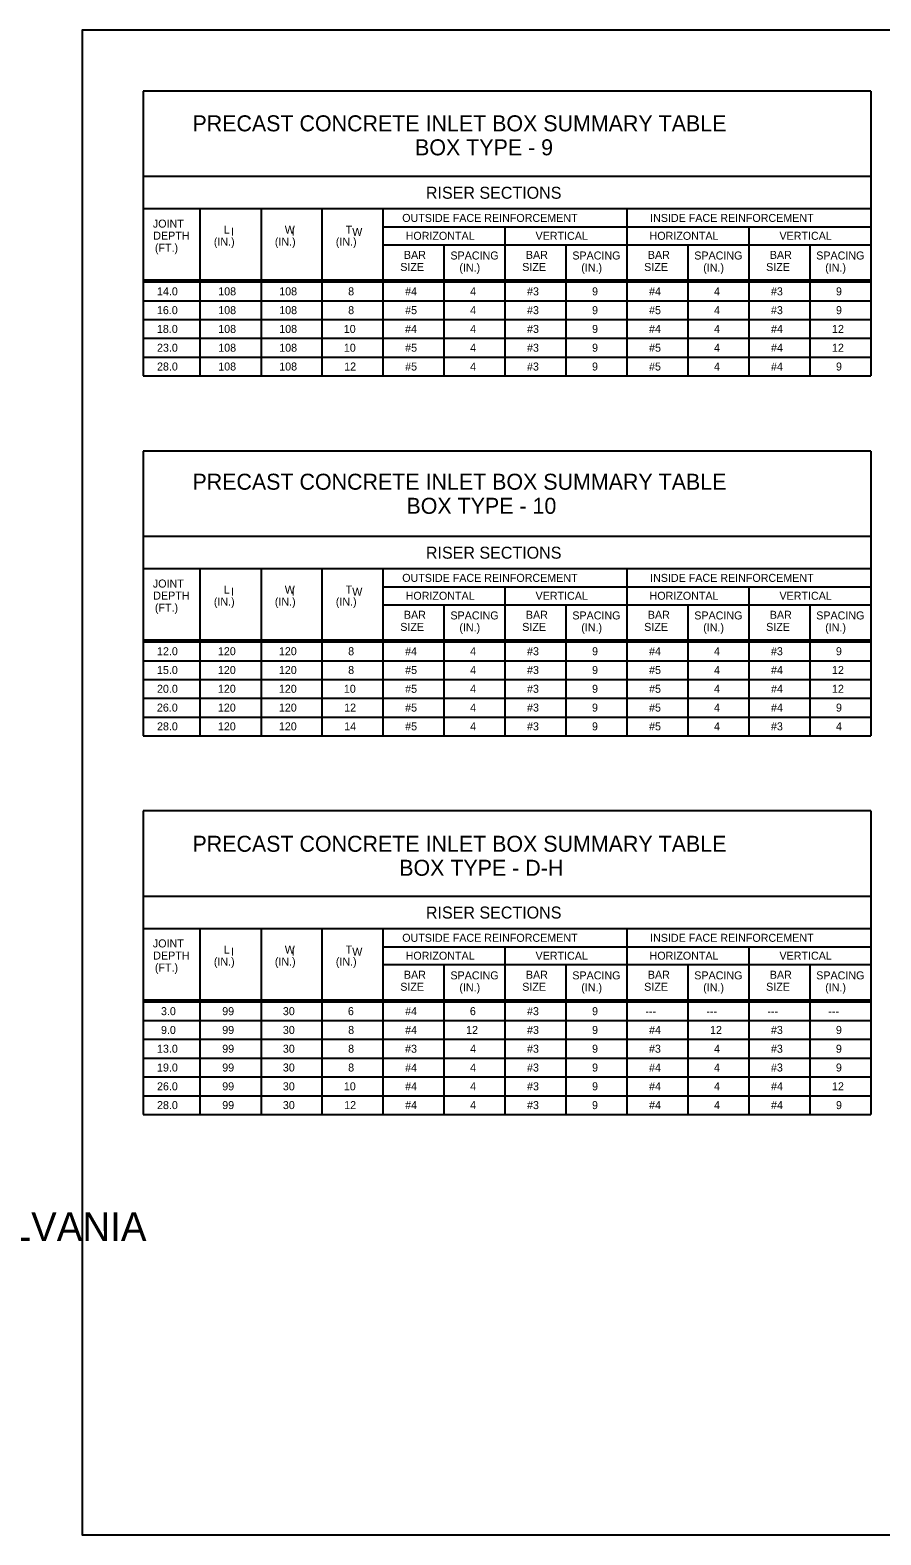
# Model space of a CAD drawing. Extents: x -6420 to 49575, y -4552 to 11624.
# Drawn here: x -838 to 208, y -20 to 1831 of the extents above; entities that cross this region are included whole.
import ezdxf

# ---------------------------------------------------------------- set-up
doc = ezdxf.new("R2010")
doc.units = 0
doc.layers.add('1', color=7, linetype='Continuous')

msp = doc.modelspace()

# ---------------------------------------------------------------- linework, layer by layer
at = {"layer": '1'}
for p, q in [((-699, 1755.6), (-699, 1405.4)), ((196, 1755.6), (-699, 1755.6)), ((196, 1755.6), (196, 1405.4)), ((196, 1650.6), (-699, 1650.6)), ((196, 1610.6), (-699, 1610.6)), ((-629, 1405.4), (-629, 1610.6)), ((-554, 1610.6), (-554, 1405.4)), ((-479, 1610.6), (-479, 1405.4)), ((-404, 1610.6), (-404, 1405.4)), ((-104, 1610.6), (-104, 1405.4)), ((-404, 1588.6), (-104, 1588.6)), ((-254, 1588.6), (-254, 1405.4)), ((-104, 1588.6), (196, 1588.6)), ((46, 1588.6), (46, 1405.4)), ((-404, 1566.6), (-104, 1566.6)), ((-329, 1566.6), (-329, 1405.4)), ((-179, 1566.6), (-179, 1405.4)), ((-104, 1566.6), (196, 1566.6)), ((-29, 1566.6), (-29, 1405.4)), ((121, 1566.6), (121, 1405.4)), ((-699, 1523.4), (196, 1523.4)), ((-699, 1520.9), (196, 1520.9)), ((-699, 1497.8), (196, 1497.8)), ((-699, 1474.7), (196, 1474.7)), ((-699, 1451.6), (196, 1451.6)), ((-699, 1428.5), (196, 1428.5)), ((-699, 1405.4), (196, 1405.4)), ((-699, 1313), (-699, 962.8)), ((196, 1313), (-699, 1313)), ((196, 1313), (196, 962.8)), ((196, 1208), (-699, 1208)), ((196, 1168), (-699, 1168)), ((-629, 962.8), (-629, 1168)), ((-554, 1168), (-554, 962.8)), ((-479, 1168), (-479, 962.8)), ((-404, 1168), (-404, 962.8)), ((-104, 1168), (-104, 962.8)), ((-404, 1146), (-104, 1146)), ((-254, 1146), (-254, 962.8)), ((-104, 1146), (196, 1146)), ((46, 1146), (46, 962.8)), ((-404, 1124), (-104, 1124)), ((-329, 1124), (-329, 962.8)), ((-179, 1124), (-179, 962.8)), ((-104, 1124), (196, 1124)), ((-29, 1124), (-29, 962.8)), ((121, 1124), (121, 962.8)), ((-699, 1080.8), (196, 1080.8)), ((-699, 1078.3), (196, 1078.3)), ((-699, 1055.2), (196, 1055.2)), ((-699, 1032.1), (196, 1032.1)), ((-699, 1009), (196, 1009)), ((-699, 985.9), (196, 985.9)), ((-699, 962.8), (196, 962.8)), ((-699, 870.4), (-699, 497.2)), ((196, 870.4), (-699, 870.4)), ((196, 870.4), (196, 497.2)), ((196, 765.4), (-699, 765.4)), ((196, 725.4), (-699, 725.4)), ((-629, 497.2), (-629, 725.4)), ((-554, 725.4), (-554, 497.2)), ((-479, 725.4), (-479, 497.2)), ((-404, 725.4), (-404, 497.2)), ((-104, 725.4), (-104, 497.2)), ((-404, 703.4), (-104, 703.4)), ((-254, 703.4), (-254, 497.2)), ((-104, 703.4), (196, 703.4)), ((46, 703.4), (46, 497.2)), ((-404, 681.4), (-104, 681.4)), ((-329, 681.4), (-329, 497.2)), ((-179, 681.4), (-179, 497.2)), ((-104, 681.4), (196, 681.4)), ((-29, 681.4), (-29, 497.2)), ((121, 681.4), (121, 497.2)), ((-699, 638.2), (196, 638.2)), ((-699, 635.8), (196, 635.8)), ((-699, 612.7), (196, 612.7)), ((-699, 589.6), (196, 589.6)), ((-699, 566.5), (196, 566.5)), ((-699, 543.4), (196, 543.4)), ((-699, 520.3), (196, 520.3)), ((-699, 497.2), (196, 497.2))]:
    msp.add_line(p, q, dxfattribs=at)
msp.add_lwpolyline([(1804.7, -19.8), (1804.7, 1830.6), (-774, 1830.6), (-774, -19.8), (1804.7, -19.8), (1804.7, 66.7), (1148.5, 66.7), (1148.5, 278.9), (1804.7, 278.9), (1804.7, 373.9), (1148.5, 373.9), (1148.5, -19.8), (1407.1, -19.8), (1407.1, 66.7), (1407.1, -19.8), (1659.7, -19.8), (1659.7, 66.7), (1659.7, 26.3), (1804.7, 26.3)], dxfattribs=at)

# ---------------------------------------------------------------- texts
for s, height, p in [('PRECAST CONCRETE INLET BOX SUMMARY TABLE', 19.685, (-638.3, 1706.1)), ('BOX TYPE - 9', 19.685, (-364.5, 1676.6)), ('RISER SECTIONS', 14.764, (-351.2, 1623.2)), ('JOINT', 9.84, (-687, 1587.7)), ('OUTSIDE FACE REINFORCEMENT', 9.843, (-380.3, 1594.7)), ('INSIDE FACE REINFORCEMENT', 9.843, (-75.4, 1594.7)), ('DEPTH', 9.84, (-686.5, 1572.9)), ('(IN.)', 9.84, (-612, 1565.5)), ('L ', 9.84, (-599.8, 1580.3)), ('I', 9.84, (-590.7, 1577.7)), ('(IN.)', 9.84, (-537, 1565.5)), ('W ', 9.84, (-524.8, 1580.3)), ('I', 9.84, (-516.4, 1577.8)), ('(IN.)', 9.84, (-462, 1565.5)), ('T ', 9.84, (-449.8, 1580.3)), ('W', 9.84, (-441.8, 1577.6)), ('HORIZONTAL', 9.84, (-376.1, 1572.7)), ('VERTICAL', 9.84, (-216.3, 1572.7)), ('HORIZONTAL', 9.84, (-76.1, 1572.7)), ('VERTICAL', 9.84, (83.7, 1572.7)), ('(FT.)', 9.84, (-684.5, 1558)), ('BAR', 9.84, (-378.2, 1549.3)), ('SPACING', 9.84, (-321, 1548.5)), ('BAR', 9.84, (-228.2, 1549.3)), ('SPACING', 9.84, (-171.1, 1548.5)), ('BAR', 9.84, (-78.2, 1549.3)), ('SPACING', 9.84, (-21.1, 1548.5)), ('BAR', 9.84, (71.8, 1549.3)), ('SPACING', 9.84, (128.9, 1548.5)), ('SIZE', 9.84, (-382.7, 1534.4)), ('(IN.)', 9.84, (-310, 1533.7)), ('SIZE', 9.84, (-232.7, 1534.4)), ('(IN.)', 9.84, (-160.1, 1533.7)), ('SIZE', 9.84, (-82.7, 1534.4)), ('(IN.)', 9.84, (-10.1, 1533.7)), ('SIZE', 9.84, (67.3, 1534.4)), ('(IN.)', 9.84, (139.9, 1533.7)), ('14.0', 9.84, (-681.9, 1504.4)), ('108', 9.84, (-606.6, 1504.4)), ('108', 9.84, (-531.6, 1504.4)), ('8', 9.84, (-446.8, 1504.4)), ('#4', 9.84, (-376.7, 1504.4)), ('4', 9.84, (-296.8, 1504.4)), ('#3', 9.84, (-226.8, 1504.4)), ('9', 9.84, (-146.8, 1504.4)), ('#4', 9.84, (-76.7, 1504.4)), ('4', 9.84, (3.2, 1504.4)), ('#3', 9.84, (73.2, 1504.4)), ('9', 9.84, (153.2, 1504.4)), ('16.0', 9.84, (-682, 1481.3)), ('108', 9.84, (-606.6, 1481.3)), ('108', 9.84, (-531.6, 1481.3)), ('8', 9.84, (-446.8, 1481.3)), ('#5', 9.84, (-376.7, 1481.3)), ('4', 9.84, (-296.8, 1481.3)), ('#3', 9.84, (-226.8, 1481.3)), ('9', 9.84, (-146.8, 1481.3)), ('#5', 9.84, (-76.7, 1481.3)), ('4', 9.84, (3.2, 1481.3)), ('#3', 9.84, (73.2, 1481.3)), ('9', 9.84, (153.2, 1481.3)), ('18.0', 9.84, (-682, 1458.2)), ('108', 9.84, (-606.6, 1458.2)), ('108', 9.84, (-531.6, 1458.2)), ('10', 9.84, (-452.2, 1458.2)), ('#4', 9.84, (-376.8, 1458.2)), ('4', 9.84, (-296.8, 1458.2)), ('#3', 9.84, (-226.8, 1458.2)), ('9', 9.84, (-146.8, 1458.2)), ('#4', 9.84, (-76.8, 1458.2)), ('4', 9.84, (3.2, 1458.2)), ('#4', 9.84, (73.3, 1458.2)), ('12', 9.84, (148.3, 1458.2)), ('23.0', 9.84, (-681.9, 1435.1)), ('108', 9.84, (-606.6, 1435.1)), ('108', 9.84, (-531.6, 1435.1)), ('10', 9.84, (-452.1, 1435.1)), ('#5', 9.84, (-376.7, 1435.1)), ('4', 9.84, (-296.8, 1435.1)), ('#3', 9.84, (-226.8, 1435.1)), ('9', 9.84, (-146.8, 1435.1)), ('#5', 9.84, (-76.7, 1435.1)), ('4', 9.84, (3.2, 1435.1)), ('#4', 9.84, (73.3, 1435.1)), ('12', 9.84, (148.3, 1435.1)), ('28.0', 9.84, (-681.9, 1412)), ('108', 9.84, (-606.6, 1412)), ('108', 9.84, (-531.6, 1412)), ('12', 9.84, (-451.7, 1412)), ('#5', 9.84, (-376.7, 1412)), ('4', 9.84, (-296.8, 1412)), ('#3', 9.84, (-226.8, 1412)), ('9', 9.84, (-146.9, 1412)), ('#5', 9.84, (-76.7, 1412)), ('4', 9.84, (3.2, 1412)), ('#4', 9.84, (73.3, 1412)), ('9', 9.84, (153.2, 1412)), ('PRECAST CONCRETE INLET BOX SUMMARY TABLE', 19.685, (-638.3, 1265.4)), ('BOX TYPE - 10', 19.685, (-375.1, 1235.8)), ('RISER SECTIONS', 14.764, (-351.2, 1180.6)), ('JOINT', 9.84, (-687, 1145.1)), ('L ', 9.84, (-599.8, 1137.7)), ('W ', 9.84, (-524.8, 1137.7)), ('T ', 9.84, (-449.8, 1137.7)), ('OUTSIDE FACE REINFORCEMENT', 9.843, (-380.3, 1152.1)), ('INSIDE FACE REINFORCEMENT', 9.843, (-75.4, 1152.1)), ('DEPTH', 9.84, (-686.5, 1130.3)), ('(IN.)', 9.84, (-612, 1122.9)), ('I', 9.84, (-590.7, 1135.2)), ('(IN.)', 9.84, (-537, 1122.9)), ('I', 9.84, (-516.4, 1135.2)), ('(IN.)', 9.84, (-462, 1122.9)), ('W', 9.84, (-441.8, 1135)), ('HORIZONTAL', 9.84, (-376.1, 1130.1)), ('VERTICAL', 9.84, (-216.3, 1130.1)), ('HORIZONTAL', 9.84, (-76.1, 1130.1)), ('VERTICAL', 9.84, (83.7, 1130.1)), ('(FT.)', 9.84, (-684.5, 1115.5)), ('BAR', 9.84, (-378.2, 1106.7)), ('SPACING', 9.84, (-321, 1105.9)), ('BAR', 9.84, (-228.2, 1106.7)), ('SPACING', 9.84, (-171.1, 1105.9)), ('BAR', 9.84, (-78.2, 1106.7)), ('SPACING', 9.84, (-21.1, 1105.9)), ('BAR', 9.84, (71.8, 1106.7)), ('SPACING', 9.84, (128.9, 1105.9)), ('SIZE', 9.84, (-382.7, 1091.8)), ('(IN.)', 9.84, (-310, 1091.1)), ('SIZE', 9.84, (-232.7, 1091.8)), ('(IN.)', 9.84, (-160.1, 1091.1)), ('SIZE', 9.84, (-82.7, 1091.8)), ('(IN.)', 9.84, (-10.1, 1091.1)), ('SIZE', 9.84, (67.3, 1091.8)), ('(IN.)', 9.84, (139.9, 1091.1)), ('12.0', 9.84, (-681.9, 1061.9)), ('120', 9.84, (-607, 1061.9)), ('120', 9.84, (-532, 1061.9)), ('8', 9.84, (-446.8, 1061.9)), ('#4', 9.84, (-376.7, 1061.9)), ('4', 9.84, (-296.8, 1061.9)), ('#3', 9.84, (-226.8, 1061.9)), ('9', 9.84, (-146.8, 1061.9)), ('#4', 9.84, (-76.7, 1061.9)), ('4', 9.84, (3.2, 1061.9)), ('#3', 9.84, (73.2, 1061.9)), ('9', 9.84, (153.1, 1061.9)), ('15.0', 9.84, (-681.9, 1038.8)), ('120', 9.84, (-607, 1038.8)), ('120', 9.84, (-532, 1038.8)), ('8', 9.84, (-446.8, 1038.8)), ('#5', 9.84, (-376.7, 1038.8)), ('4', 9.84, (-296.8, 1038.8)), ('#3', 9.84, (-226.8, 1038.8)), ('9', 9.84, (-146.8, 1038.8)), ('#5', 9.84, (-76.7, 1038.8)), ('4', 9.84, (3.2, 1038.8)), ('#4', 9.84, (73.3, 1038.8)), ('12', 9.84, (148.3, 1038.8)), ('20.0', 9.84, (-681.9, 1015.7)), ('120', 9.84, (-607, 1015.7)), ('120', 9.84, (-532, 1015.7)), ('10', 9.84, (-452.1, 1015.7)), ('#5', 9.84, (-376.7, 1015.7)), ('4', 9.84, (-296.8, 1015.7)), ('#3', 9.84, (-226.8, 1015.7)), ('9', 9.84, (-146.8, 1015.7)), ('#5', 9.84, (-76.7, 1015.7)), ('4', 9.84, (3.2, 1015.7)), ('#4', 9.84, (73.3, 1015.7)), ('12', 9.84, (148.3, 1015.7)), ('26.0', 9.84, (-682, 992.6)), ('120', 9.84, (-607, 992.6)), ('120', 9.84, (-532, 992.6)), ('12', 9.84, (-451.7, 992.6)), ('#5', 9.84, (-376.7, 992.6)), ('4', 9.84, (-296.8, 992.6)), ('#3', 9.84, (-226.8, 992.6)), ('9', 9.84, (-146.9, 992.6)), ('#5', 9.84, (-76.7, 992.6)), ('4', 9.84, (3.2, 992.6)), ('#4', 9.84, (73.3, 992.6)), ('9', 9.84, (153.2, 992.6)), ('28.0', 9.84, (-681.9, 969.5)), ('120', 9.84, (-607, 969.5)), ('120', 9.84, (-532, 969.5)), ('14', 9.84, (-451.7, 969.5)), ('#5', 9.84, (-376.7, 969.5)), ('4', 9.84, (-296.8, 969.5)), ('#3', 9.84, (-226.8, 969.5)), ('9', 9.84, (-146.9, 969.5)), ('#5', 9.84, (-76.7, 969.5)), ('4', 9.84, (3.2, 969.5)), ('#3', 9.84, (73.2, 969.5)), ('4', 9.84, (153.2, 969.5)), ('PRECAST CONCRETE INLET BOX SUMMARY TABLE', 19.685, (-638.3, 820.2)), ('BOX TYPE - D-H', 19.685, (-384, 790.7)), ('RISER SECTIONS', 14.764, (-351.2, 738.1)), ('JOINT', 9.84, (-687, 702.6)), ('L ', 9.84, (-599.8, 695.1)), ('W ', 9.84, (-524.8, 695.1)), ('T ', 9.84, (-449.8, 695.1)), ('OUTSIDE FACE REINFORCEMENT', 9.843, (-380.3, 709.5)), ('INSIDE FACE REINFORCEMENT', 9.843, (-75.4, 709.5)), ('DEPTH', 9.84, (-686.5, 687.7)), ('(IN.)', 9.84, (-612, 680.3)), ('I', 9.84, (-590.7, 692.6)), ('(IN.)', 9.84, (-537, 680.3)), ('I', 9.84, (-516.4, 692.6)), ('(IN.)', 9.84, (-462, 680.3)), ('W', 9.84, (-441.8, 692.4)), ('HORIZONTAL', 9.84, (-376.1, 687.5)), ('VERTICAL', 9.84, (-216.3, 687.5)), ('HORIZONTAL', 9.84, (-76.1, 687.5)), ('VERTICAL', 9.84, (83.7, 687.5)), ('(FT.)', 9.84, (-684.5, 672.9)), ('BAR', 9.84, (-378.2, 664.1)), ('SPACING', 9.84, (-321, 663.3)), ('BAR', 9.84, (-228.2, 664.1)), ('SPACING', 9.84, (-171.1, 663.3)), ('BAR', 9.84, (-78.2, 664.1)), ('SPACING', 9.84, (-21.1, 663.3)), ('BAR', 9.84, (71.8, 664.1)), ('SPACING', 9.84, (128.9, 663.3)), ('SIZE', 9.84, (-382.7, 649.3)), ('(IN.)', 9.84, (-310, 648.5)), ('SIZE', 9.84, (-232.7, 649.3)), ('(IN.)', 9.84, (-160.1, 648.5)), ('SIZE', 9.84, (-82.7, 649.3)), ('(IN.)', 9.84, (-10.1, 648.5)), ('SIZE', 9.84, (67.3, 649.3)), ('(IN.)', 9.84, (139.9, 648.5)), ('3.0', 9.84, (-677, 619.3)), ('99', 9.84, (-601.7, 619.3)), ('30', 9.84, (-527.1, 619.3)), ('6', 9.84, (-447.1, 619.3)), ('6', 9.84, (-297.1, 619.3)), ('#3', 9.84, (-226.8, 619.3)), ('9', 9.84, (-146.8, 619.3)), ('#4', 9.84, (-376.7, 619.3)), ('---', 9.84, (-81.2, 619.3)), ('---', 9.84, (-6.2, 619.3)), ('---', 9.84, (68.8, 619.3)), ('---', 9.84, (143.8, 619.3)), ('9.0', 9.84, (-677, 596.2)), ('99', 9.84, (-601.7, 596.2)), ('30', 9.84, (-527.1, 596.2)), ('8', 9.84, (-446.8, 596.2)), ('#4', 9.84, (-376.7, 596.2)), ('12', 9.84, (-301.7, 596.2)), ('#3', 9.84, (-226.8, 596.2)), ('9', 9.84, (-146.8, 596.2)), ('#4', 9.84, (-76.7, 596.2)), ('12', 9.84, (-1.7, 596.2)), ('#3', 9.84, (73.2, 596.2)), ('9', 9.84, (153.1, 596.2)), ('13.0', 9.84, (-681.9, 573.1)), ('99', 9.84, (-601.7, 573.1)), ('30', 9.84, (-527.1, 573.1)), ('8', 9.84, (-446.8, 573.1)), ('#3', 9.84, (-376.8, 573.1)), ('4', 9.84, (-296.8, 573.1)), ('#3', 9.84, (-226.8, 573.1)), ('9', 9.84, (-146.8, 573.1)), ('#3', 9.84, (-76.8, 573.1)), ('4', 9.84, (3.2, 573.1)), ('#3', 9.84, (73.2, 573.1)), ('9', 9.84, (153.1, 573.1)), ('19.0', 9.84, (-681.9, 550)), ('99', 9.84, (-601.7, 550)), ('30', 9.84, (-527.1, 550)), ('8', 9.84, (-446.8, 550)), ('#4', 9.84, (-376.7, 550)), ('4', 9.84, (-296.8, 550)), ('#3', 9.84, (-226.8, 550)), ('9', 9.84, (-146.8, 550)), ('#4', 9.84, (-76.7, 550)), ('4', 9.84, (3.2, 550)), ('#3', 9.84, (73.2, 550)), ('9', 9.84, (153.1, 550)), ('26.0', 9.84, (-681.9, 526.9)), ('99', 9.84, (-601.7, 526.9)), ('30', 9.84, (-527.1, 526.9)), ('10', 9.84, (-452.1, 526.9)), ('#4', 9.84, (-376.7, 526.9)), ('4', 9.84, (-296.8, 526.9)), ('#3', 9.84, (-226.8, 526.9)), ('9', 9.84, (-146.8, 526.9)), ('#4', 9.84, (-76.7, 526.9)), ('4', 9.84, (3.2, 526.9)), ('#4', 9.84, (73.3, 526.9)), ('12', 9.84, (148.3, 526.9)), ('28.0', 9.84, (-681.9, 503.8)), ('99', 9.84, (-601.7, 503.8)), ('30', 9.84, (-527.1, 503.8)), ('12', 9.84, (-451.7, 503.8)), ('#4', 9.84, (-376.7, 503.8)), ('4', 9.84, (-296.8, 503.8)), ('#3', 9.84, (-226.8, 503.8)), ('9', 9.84, (-146.9, 503.8)), ('#4', 9.84, (-76.7, 503.8)), ('4', 9.84, (3.2, 503.8)), ('#4', 9.84, (73.3, 503.8)), ('9', 9.84, (153.2, 503.8)), ('COMMONWEALTH OF PENNSYLVANIA', 35.379, (-1567.5, 341.6))]:
    msp.add_text(s, height=height, dxfattribs=at).set_placement(p)

doc.saveas('drawing.dxf')
